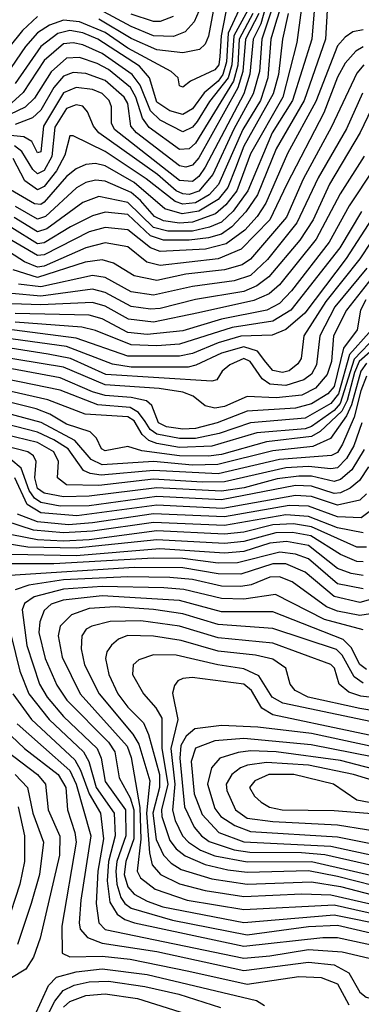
# Model space of a CAD drawing. Extents: x 501367 to 657802, y 482273 to 547541.
# Tile 342 of 656: x 598559 to 599619, y 511062 to 514115. Entities that reach past the tile are written whole.
import ezdxf

# ---------------------------------------------------------------- set-up
doc = ezdxf.new("R2010")
doc.units = 0

msp = doc.modelspace()

# ---------------------------------------------------------------- linework, layer by layer
at = {"layer": '0CON20XD'}
for points in [[(599181, 514259), (599145.3, 514064.7), (599135, 514039.3), (599117, 514023), (599065, 514013), (598985, 514022), (598905, 514056.9), (598805, 514117.1)], [(599218.4, 514241.6), (599184.2, 514065.8), (599180.7, 514000.7)], [(599342.1, 514225), (599307.4, 514102.6), (599283.9, 514055), (599273.8, 513946.2), (599254.4, 513885.6), (599135, 513658.3), (599115, 513628.9), (599095, 513613.2), (599055, 513616.8), (598853.6, 513775), (598844.5, 513795), (598844.5, 513845), (598837.3, 513865), (598815, 513886), (598785, 513899.3), (598735, 513905.1), (598695, 513888.4), (598632.8, 513785), (598625, 513705.8), (598615, 513702.4), (598597.4, 513737.4), (598571.8, 513751.8), (598415, 513767.1)], [(599385.2, 514205), (599356.5, 514113.5), (599338.6, 514055), (599328.9, 513935), (599306.3, 513865), (599251.2, 513775), (599176.2, 513603.9), (599147.6, 513572.4), (599105, 513547.4), (599065, 513543.8), (599041.5, 513551.5), (598952.1, 513622.2), (598825, 513706.7), (598725, 513755.6), (598714.6, 513755.4), (598699.9, 513695), (598673.6, 513646.4), (598635, 513598), (598615, 513587.8), (598575.3, 513615.3), (598539.4, 513685)], [(599367.1, 514225), (599310.3, 514055), (599303.6, 513955), (599284.1, 513885.9), (599223.8, 513776.2), (599158.2, 513635), (599115, 513583.8), (599085, 513573.5), (599065, 513574.9), (599045, 513584.9), (598986.6, 513635), (598804.5, 513765), (598788, 513785), (598770.1, 513830.1), (598755, 513846.7), (598735, 513851), (598705, 513840), (598668, 513782)], [(599266.7, 514145), (599223.4, 514065), (599217.7, 513975), (599206.1, 513935), (599148.4, 513861.6), (599109.7, 513799.7), (599095, 513781.9), (599065, 513767.1), (598995, 513803.5), (598965, 513833.2), (598932.7, 513912.7), (598908.1, 513945), (598815, 514010.6), (598755, 514037.2), (598725, 514044), (598695, 514040.4), (598635, 513988.4), (598570.1, 513889.9), (598535, 513858)], [(599513.6, 514145), (599508.1, 514055), (599441.8, 513865), (599355.5, 513715), (599297.6, 513572.4), (599260.9, 513519.1), (599217.1, 513473), (599185, 513450.8), (599145, 513438.7), (599085, 513431.6), (599005, 513431.7), (598965, 513445.2), (598895, 513511.2), (598825, 513518.8), (598785, 513507.6), (598717, 513473), (598635, 513423), (598615, 513419.9), (598535, 513469.5)], [(599474.3, 514155), (599466.2, 514055), (599406, 513865), (599342.4, 513765), (599267.6, 513585), (599221.2, 513521.2), (599185, 513487.9), (599148.2, 513471.8), (599095, 513459.8), (599019.2, 513459.2), (598975, 513471.4), (598895, 513548.5), (598805, 513567.4), (598755, 513548.6), (598643.2, 513466.8), (598615, 513457.8), (598542.1, 513502.1)], [(599239.1, 514145), (599206.3, 514073.7), (599200.9, 513985), (599189.7, 513945), (599175, 513925.1), (599131.2, 513888.8), (599095, 513838.5), (599065, 513821.3), (599025, 513832.5), (598985, 513859.2), (598961.8, 513935), (598931.2, 513971.2), (598801.4, 514055), (598755, 514074.1), (598715, 514081.6), (598677.7, 514072.3), (598625, 514032), (598545, 513917.3)], [(599432.1, 514145), (599418.8, 514045), (599375.8, 513875), (599275, 513699.1), (599232.7, 513585), (599199, 513541), (599166.4, 513513.6), (599095, 513487.4), (599055, 513484.5), (599005, 513491.4), (598977.4, 513505), (598934.6, 513554.6), (598905, 513579.3), (598825, 513614.2), (598795, 513617.4), (598765, 513610.7), (598735.6, 513594.4), (598639.6, 513505), (598615, 513496.4), (598546.6, 513536.6)], [(599115, 514141.8), (599100.8, 514109.1), (599072.8, 514077.2), (599036.5, 514063.5), (598975, 514065.5), (598905, 514094.5), (598765, 514169.2)], [(598615, 514125.1), (598568.3, 514081.7), (598478.3, 513971.7)], [(599392.5, 514135), (599374.7, 514055), (599362.4, 513945), (599346.2, 513885), (599255, 513723.4), (599228.7, 513655), (599204.8, 513595.2), (599175, 513557.4), (599115, 513521.6), (599063.3, 513513.3), (599009.3, 513529.3), (598915, 513610), (598825, 513661.9), (598795, 513669.2), (598765, 513666.7), (598735, 513653.1), (598705, 513629.1), (598635, 513549.5), (598625, 513542.5), (598605, 513544.7), (598518, 513595)], [(599282.6, 514135), (599239.9, 514055), (599235.7, 513974.3), (599222.6, 513925), (599105, 513732.4), (599085, 513715.2), (599055, 513712.6), (598961.3, 513781.3), (598940.4, 513810.4), (598919.2, 513875), (598902.7, 513905), (598835, 513960.7), (598799.7, 513979.7), (598745, 513997.6), (598704.1, 513995.9), (598656.7, 513953.3), (598605, 513872.1), (598576.2, 513843.8), (598528.9, 513821.1)], [(599180.7, 514000.7), (599176.7, 513975), (599165, 513960.1), (599089.2, 513925), (599065, 513906.2), (599055, 513910), (599050.5, 513935), (599029.6, 513955), (598895, 514027.3), (598825, 514075.6), (598745, 514108.6), (598695, 514114.2), (598651.9, 514098.1), (598615, 514074.6), (598577.7, 514032.3), (598533.4, 513966.6)], [(599301.1, 514135), (599259.6, 514055), (599251.7, 513955), (599236.1, 513903.9), (599115, 513686.7), (599095, 513663.8), (599075, 513657.9), (599055, 513662), (598922, 513765), (598903.8, 513785), (598894.9, 513855), (598883.8, 513875), (598825, 513926.8), (598765, 513948.9), (598725, 513951.5), (598695, 513940.5), (598665.3, 513904.7), (598624.7, 513835.3), (598598.7, 513811.3), (598545, 513790.4)], [(599035, 514125.5), (598995, 514109.9), (598975, 514109.5), (598905, 514132.1)], [(599625, 514083.4), (599592.8, 514077.2), (599568.9, 514061.1), (599545.5, 514034.5), (599478.4, 513861.6), (599389.7, 513700.3), (599323.1, 513546.9), (599296.1, 513505), (599257.4, 513462.6), (599199.5, 513420.5), (599135.8, 513404.1), (598995, 513396.6), (598965, 513408.1), (598895, 513464.1), (598825, 513470.8), (598775, 513457.2), (598635, 513386.7), (598615, 513383.9), (598491.6, 513455)], [(599625, 514031.5), (599602.6, 514017.4), (599569.5, 513980.5), (599545, 513936.8), (599503.3, 513826.7), (599388.6, 513605), (599335.6, 513495), (599246.7, 513403.3), (599175, 513373.8), (598995, 513352.8), (598953.8, 513363.8), (598895, 513410.9), (598825, 513423.1), (598765, 513407.7), (598635, 513351.2), (598615, 513348.4), (598574.7, 513364.7), (598495, 513415.5)], [(599626.6, 513975), (599605, 513949.6), (599527.2, 513782.8), (599438.7, 513621.3), (599386.8, 513503.2), (599275, 513372.5), (599249.4, 513355), (599195, 513339.6), (599075, 513326.1), (598985, 513306.5), (598915, 513320.9), (598849.9, 513359.9), (598815, 513370.7), (598763, 513363), (598615, 513315.9), (598539.3, 513339.3)], [(599622.5, 513887.5), (599573.1, 513776.9), (599485, 513624.8), (599419.1, 513485), (599328.2, 513371.8), (599275, 513322.6), (599225, 513305.3), (599095, 513288.3), (598975, 513261.3), (598905, 513271.7), (598825, 513316.2), (598785, 513322.3), (598625, 513286.5), (598555.5, 513295.5)], [(599651.3, 513838.7), (599615.7, 513765.7), (599520.4, 513605), (599470, 513495), (599428.6, 513431.4), (599331.8, 513318.2), (599295, 513290.4), (599255, 513272.6), (599105, 513247.3), (598995, 513219.4), (598965, 513217.8), (598905, 513226.4), (598825, 513269.6), (598785, 513279.6), (598625, 513258.5), (598535, 513266.8)], [(598668, 513782), (598659.2, 513690.8), (598635, 513647.4), (598615, 513637.6), (598600.4, 513650.4), (598566.5, 513706.5), (598543.7, 513723.7)], [(599628.1, 513691.9), (599553.3, 513575), (599478.8, 513435), (599365, 513293.1), (599333.1, 513265), (599285.8, 513244.2), (599113.6, 513206.4), (598975, 513177.1), (598896.8, 513186.8), (598825, 513226.6), (598785, 513238.4), (598625, 513231), (598535, 513234.1)], [(599659.5, 513655), (599581.7, 513538.3), (599519.2, 513425), (599402.4, 513275), (599365, 513235.7), (599326.1, 513215), (599185, 513186.7), (599065, 513150.6), (598955, 513139.7), (598895, 513145.7), (598815, 513187.7), (598775, 513199), (598545, 513204.1)], [(599619.3, 513520.7), (599552.5, 513407.5), (599401, 513215), (599345, 513180.9), (599218.8, 513161.1), (599055, 513109.1), (598985, 513103.9), (598905, 513107.1), (598795, 513151.4), (598752.4, 513162.4), (598545, 513177.2)], [(599682.6, 513477.4), (599615, 513373.7), (599508.8, 513241.2), (599440.8, 513135), (599432.1, 513065), (599422.2, 513047.8), (599395, 513026.7), (599375, 513021.6), (599345, 513028), (599323.2, 513053.2), (599297.1, 513087.1), (599255, 513101.2), (599185, 513081.3), (599106.2, 513043.8), (599081.8, 513038.2), (598905, 513037.8), (598846.8, 513046.8), (598705, 513101.5), (598425, 513140.7)], [(599651.8, 513498.2), (599572.1, 513375), (599443.8, 513205), (599385, 513154.9), (599342.7, 513137.3), (599245, 513134.2), (599175, 513113.5), (599095, 513080.1), (599055, 513071.6), (598895, 513072.5), (598735, 513128.3), (598454, 513164)], [(599636.1, 513345), (599536.7, 513225), (599490.1, 513135), (599480.6, 513045), (599465, 513016.6), (599441.3, 512998.7), (599385, 512981.4), (599335, 512985.3), (599311.8, 513001.8), (599274.5, 513055), (599255, 513064.4), (599210.8, 513045), (599187.5, 513025), (599171.3, 512998.7), (599155.4, 512994.6), (598826.5, 513015), (598717.1, 513065), (598648.2, 513078.2), (598397.5, 513117.5)], [(599676, 513345), (599573.1, 513215), (599532.7, 513135), (599527.2, 513055), (599512.9, 513015), (599477, 512973), (599435, 512951.4), (599355, 512942.9), (599265, 512946.5), (599195, 512915.5), (599165, 512910.7), (599135, 512917.9), (599097.8, 512947.8), (599065, 512960.6), (598991.8, 512971.8), (598825, 512982.8), (598695, 513037.7), (598474.2, 513074.2)], [(599632.9, 513247.1), (599616.8, 513215), (599606.7, 513153.3), (599563.5, 513096.5), (599535, 512977.7), (599515.1, 512954.9), (599465, 512923.7), (599415, 512910.4), (599265, 512901.9), (599172.5, 512865), (599105, 512847.9), (599065, 512845.6), (599015, 512852.8), (598990.2, 512865), (598968.9, 512918.9), (598953.2, 512933.2), (598905, 512944), (598825, 512950), (598785, 512961.1), (598685, 513004.5), (598339.2, 513069.2)], [(599643.1, 513145), (599582.4, 513077.6), (599548.6, 512955), (599525.1, 512925), (599445, 512880.2), (599275, 512864.9), (599178.3, 512831.7), (599105, 512816.9), (599055, 512816.9), (598985, 512830.3), (598964.6, 512844.6), (598949, 512869), (598927.7, 512897.7), (598902.6, 512912.6), (598801.3, 512921.3), (598685, 512966.7), (598265, 513052)], [(599666.8, 513135), (599596.8, 513063.2), (599553.2, 512925), (599535, 512903.8), (599465, 512854.3), (599445, 512847), (599295, 512833.9), (599155, 512793.3), (599055, 512789.3), (598985, 512800.7), (598960.4, 512810.4), (598939.3, 512829.3), (598915, 512871), (598895, 512884.2), (598762.2, 512892.2), (598646.8, 512936.8), (598418.4, 512988.4)], [(599672.2, 513107.8), (599612.7, 513055), (599598.2, 513021.8), (599575.6, 512935), (599558.7, 512901.3), (599491.3, 512838.7), (599465, 512822.7), (599325, 512806.2), (599185, 512766.9), (599145, 512761.9), (599055, 512762.7), (598938, 512778), (598895, 512792.3), (598825, 512778.4), (598813, 512785), (598797.7, 512817.7), (598777.5, 512837.5), (598705, 512861.5), (598652.6, 512892.6), (598610.9, 512909.1), (598435, 512951.8)], [(599635, 513049.8), (599617.4, 513025), (599588.6, 512921.4), (599573.1, 512886.9), (599523.3, 512816.7), (599468.6, 512791.4), (599345, 512778.8), (599174.4, 512735.6), (599095, 512734.2), (598974.9, 512745.1), (598815, 512734.9), (598781.4, 512751.4), (598730.5, 512810.5), (598626.1, 512866.1), (598437.1, 512917.1)], [(599635, 513009.6), (599617.4, 512965), (599597, 512883), (599560.4, 512799.6), (599545, 512773.6), (599526.3, 512763.7), (599365, 512751.8), (599175, 512707.4), (598975, 512717.3), (598812.5, 512702.5), (598777.8, 512707.8), (598757.7, 512717.7), (598710, 512785), (598665, 512812.5), (598615, 512836.5), (598445, 512880.1)], [(599620.8, 512865), (599595.6, 512794.4), (599573.6, 512755), (599545, 512725.7), (599525, 512722.5), (599455, 512729.6), (599385, 512725.4), (599195, 512682.1), (599125, 512681.8), (598975, 512690.1), (598805, 512670.9), (598705, 512673.3), (598676.8, 512695), (598679.5, 512745), (598664.9, 512774.9), (598615, 512804.4), (598375, 512862.6)], [(599627.6, 512782.4), (599590.1, 512719.9), (599555, 512689.7), (599535, 512683.1), (599465, 512699.6), (599425, 512699.9), (599358.4, 512691.6), (599255.9, 512664.1), (599185, 512653.2), (598985, 512663.6), (598775, 512637.4), (598695, 512636), (598635, 512647.7), (598615, 512662), (598606.3, 512695), (598610.5, 512745), (598602.5, 512762.5), (598584.7, 512775), (598375, 512829.3)], [(599641.2, 512728.8), (599613.8, 512686.2), (599585, 512663.1), (599555, 512648.2), (599535, 512645.8), (599465, 512668.7), (599415, 512670.6), (599185, 512626.3), (598985, 512636.9), (598775, 512608.2), (598685, 512606.9), (598625, 512618.3), (598605, 512631.6), (598588.5, 512655), (598564.4, 512724.4), (598531.7, 512751.7)], [(599635.6, 512645), (599615, 512625.4), (599545, 512609.5), (599465, 512636.7), (599415, 512640.2), (599189.9, 512599.9), (598985, 512610.2), (598736.4, 512576.4), (598625, 512586.2), (598582.1, 512612.1), (598543.9, 512695)], [(599648, 512592), (599618.9, 512571.1), (599545, 512573.7), (599455, 512606.4), (599395, 512608.8), (599195, 512573.5), (598975, 512583.1), (598785.2, 512554.8), (598710.6, 512549.4), (598615, 512558.8), (598552.2, 512582.2)], [(599625, 512524.1), (599545, 512539.6), (599455, 512574.6), (599385, 512579.8), (599195, 512546.7), (598975, 512556.4), (598785, 512529), (598695, 512523.8), (598602.7, 512532.7), (598471.3, 512575)], [(599625, 512433.8), (599605, 512435.8), (599555, 512457.2), (599462.6, 512515), (599405.2, 512524.8), (599353.7, 512523.7), (599255, 512497.7), (599195, 512491.6), (598985, 512502.4), (598735, 512476.2), (598585, 512479.4), (598520.4, 512490.4)], [(599635, 512480), (599605, 512480), (599465, 512543), (599408.4, 512551.6), (599345, 512549.5), (599255, 512525.9), (599195, 512519.8), (598985, 512529.9), (598775, 512502.6), (598695, 512498.4), (598615, 512502.5), (598535, 512517.8)], [(599625, 512391.6), (599587.6, 512397.6), (599545, 512413.9), (599455, 512484.9), (599387.1, 512497.1), (599335, 512492.6), (599255, 512466.2), (599195, 512461), (598994.2, 512474.2), (598735, 512453.3), (598535, 512456.8)], [(599625, 512350.6), (599545, 512366.2), (599455, 512443.6), (599415, 512458.5), (599365.9, 512464.1), (599235, 512430.7), (599175, 512430.1), (599065, 512444.9), (598975, 512445.9), (598665, 512428.3), (598472.2, 512427.8)], [(599655, 512319.5), (599615, 512308.2), (599535, 512326.8), (599445, 512402.6), (599385, 512428.1), (599345, 512428.1), (599245, 512396), (599175, 512397), (599065, 512415.7), (598915, 512416.2), (598528.5, 512391.5)], [(599647.3, 512272.7), (599615, 512267.6), (599545, 512281.3), (599511.1, 512295), (599405, 512372.7), (599365, 512387.9), (599335, 512386.4), (599277, 512363), (599245, 512357.9), (599185, 512359.1), (599095, 512379.7), (599025, 512385.9), (598895, 512387.9), (598695, 512378.8), (598587.8, 512362.3), (598545, 512347.1)], [(599625, 512223.5), (599505.5, 512255.5), (599352.9, 512333), (599255, 512318.3), (599185, 512320.2), (599068.5, 512348.5), (599006.2, 512353.8), (598815, 512358.2), (598695, 512349.2), (598604.6, 512325.4), (598574.4, 512305), (598567.4, 512285), (598581.8, 512175), (598621.1, 512055), (598644.6, 512014.6), (598695.1, 511955), (598800.1, 511855), (598812, 511825), (598825, 511753.3), (598887.7, 511665), (598889.1, 511585), (598861.2, 511505), (598857.3, 511475), (598860.5, 511435), (598873.5, 511393.5), (598885.1, 511375), (598905, 511359.9), (599033.2, 511323.2), (599265, 511277.3), (599455, 511303.7), (599545, 511307.3), (599749.6, 511259.6)], [(599635, 512100.5), (599615, 512115.6), (599588.2, 512168.2), (599563.3, 512193.3), (599345, 512279.1), (599185, 512279.4), (599055, 512314.7), (598815, 512328.4), (598694.4, 512315.6), (598657.4, 512302.6), (598635, 512282.9), (598622.1, 512247.9), (598618.6, 512215), (598638.4, 512135), (598675, 512052.3), (598705.7, 512005), (598835.1, 511875), (598854.6, 511845), (598867.7, 511765), (598902, 511702), (598913.4, 511665), (598913.3, 511575), (598888.4, 511505), (598883.6, 511465), (598895, 511426.7), (598915, 511404), (598955, 511381.6), (599003.2, 511365), (599255, 511315.7), (599535, 511339.4), (599705, 511305.9)], [(599625, 512057.9), (599597.5, 512077.6), (599559.6, 512145), (599542.2, 512162.2), (599345, 512228), (599175, 512239.7), (599065, 512273.2), (598975, 512286.4), (598855.3, 512294.7), (598775, 512289.2), (598720.5, 512269.5), (598684.5, 512235), (598678.5, 512205), (598691, 512139), (598747, 512025), (598893.1, 511863.1), (598905, 511827.3), (598932.6, 511672.6), (598935.5, 511574.5), (598923.6, 511475), (598934, 511454), (598979.2, 511419.2), (599079.1, 511385), (599255, 511356.1), (599535, 511370.4), (599705, 511332.9)], [(599695, 512008.1), (599617.5, 512017.5), (599580.2, 512030.2), (599551, 512055), (599536.1, 512105), (599525, 512116.1), (599345, 512182.2), (599175, 512198.6), (599055, 512234.9), (598935, 512250.9), (598840.4, 512249.6), (598783.3, 512235), (598765.3, 512225), (598752.2, 512205), (598750.4, 512165), (598760.8, 512115), (598806.3, 512025), (598910.2, 511900.2), (598929, 511869), (598962.6, 511755), (598952.7, 511655), (598961.6, 511531.6), (598970, 511495), (598996.1, 511465), (599055, 511435.6), (599134.9, 511415.1), (599255, 511396.4), (599435, 511405.1), (599525, 511401.7), (599715, 511358)], [(598533.3, 512205), (598559.4, 512095), (598587.9, 512025), (598650.8, 511945), (598757.3, 511845), (598773.4, 511815), (598797, 511735), (598852.5, 511655), (598855.6, 511585), (598835.3, 511504.7), (598830.9, 511445), (598839.1, 511379.1), (598861.9, 511341.9), (598885.6, 511325.6), (598915.2, 511315.2), (599255, 511242.1), (599499.7, 511269.7), (599545, 511269.1), (599713, 511233), (599740.6, 511215), (599781.7, 511161.7), (599822.2, 511142.2), (600163.8, 511083.8), (600335, 511046.8)], [(599060.3, 512190.3), (598975, 512204), (598893.8, 512206.2), (598865.5, 512194.5), (598843.8, 512176.2), (598830.2, 512155), (598826, 512135), (598835.8, 512085), (598864, 512025), (598895, 511983.7), (598943.4, 511935), (598959.3, 511899.3), (598993.1, 511775), (598993.5, 511735), (598972.3, 511655), (598983, 511573), (599005, 511524.8), (599029.6, 511499.6), (599060.5, 511480.5), (599155, 511451.2), (599265, 511434.7), (599465, 511441.9), (599555, 511427.3), (599678.1, 511395)], [(599785, 511951.3), (599615, 511979.3), (599453.8, 512015), (599414, 512035), (599398.7, 512055), (599384.7, 512105), (599345, 512132), (599290.8, 512145), (599175, 512157.6), (599060.3, 512190.3)], [(599795, 511907.8), (599375.8, 511995.8), (599342.7, 512015), (599300.9, 512080.9), (599255, 512103), (599174.5, 512114.5), (599045.1, 512145.1), (598975, 512146.4), (598929.2, 512130.8), (598911.5, 512115), (598909.7, 512085), (598943.6, 512025), (598981.5, 511981.5), (598999.9, 511949.9), (599000.2, 511855), (599018.8, 511745), (598999.4, 511665), (599000.2, 511645), (599025, 511569.8), (599045, 511544.3), (599072.6, 511522.6), (599135, 511495.7), (599205, 511479.7), (599265, 511472), (599455, 511476.9), (599545, 511460), (599715.7, 511415.7)], [(599835, 511856.7), (599345, 511960.1), (599310.9, 511980.9), (599278.9, 512035), (599255, 512055.4), (599094.1, 512075.9), (599065, 512072.9), (599050.4, 512065), (599039.5, 512050.5), (599033.4, 512026.6), (599049.8, 511945), (599028.4, 511855), (599041, 511745), (599033.9, 511663.9), (599042, 511632)], [(598538.1, 512025), (598596, 511945), (598730.5, 511820.5), (598748.5, 511788.5), (598774.4, 511714.4), (598810.1, 511655), (598819.8, 511575), (598801.9, 511475), (598796.3, 511375), (598804.5, 511315), (598825, 511293.9), (599255, 511205.8), (599335, 511212.1), (599455, 511231.8), (599559.4, 511225), (599643.3, 511205), (599684.5, 511185), (599694.6, 511175), (599706.2, 511135), (599743.4, 511113.4), (599905, 511096.8), (600315, 511022.9)], [(598489.4, 511935), (598574.2, 511855), (598678.6, 511775), (598702.9, 511735), (598708, 511665), (598730.8, 511595), (598734.4, 511565), (598689.6, 511305), (598691.2, 511221.2), (598715, 511209.1), (598815, 511211.8), (598902.2, 511202.2), (599084.6, 511165.4), (599265, 511124.9), (599425, 511148.4), (599494.3, 511145), (599545, 511126.2), (599580.2, 511060.2)], [(598551.7, 511931.7), (598715, 511787.3), (598734.1, 511745), (598779.9, 511585), (598748.8, 511385), (598744.1, 511315), (598747, 511295), (598769.5, 511269.5), (598815, 511252), (598985, 511226), (599255, 511166.7), (599455, 511193.1), (599535, 511184.4), (599580.1, 511160.1), (599615, 511100.2), (599634.6, 511084.6), (599685, 511070.5), (599772.5, 511067.5), (599825, 511068.9), (599905, 511060.9)], [(599805, 511828.2), (599465, 511902.4), (599298.1, 511921.9), (599185, 511926.4), (599103.1, 511916.9), (599076, 511894), (599059.6, 511865), (599056.6, 511825), (599071, 511675), (599101.1, 511611.1)], [(599658.5, 511828.5), (599463.2, 511866.8), (599255, 511886.6), (599165, 511878.8), (599105, 511856.5), (599091.8, 511815), (599101.1, 511715), (599125, 511651.3), (599177.1, 511595), (599255, 511566.2), (599525, 511552.8), (599815, 511489.3)], [(598515, 511850.8), (598614.2, 511775), (598639.4, 511745), (598648.2, 511665), (598684, 511584), (598682.4, 511525), (598622.7, 511267.3), (598602, 511208), (598578.4, 511171.6), (598529, 511141)], [(599805, 511752.7), (599555, 511818.5), (599355.5, 511845.5), (599275, 511848.6), (599236.7, 511843.3), (599180.3, 511825), (599154.2, 511795.8), (599141.9, 511745), (599165, 511669.7), (599183.3, 511645), (599226.4, 511616.4), (599275, 511598.6), (599545, 511581.6), (599824.1, 511525.9)], [(599815, 511574.9), (599847.7, 511585), (599856.2, 511613.8), (599856.2, 511655), (599825, 511698.1), (599805, 511710.4), (599594.6, 511775), (599455, 511803.5), (599325, 511812.1), (599265.8, 511804.2), (599244.4, 511795.6), (599217.3, 511775), (599200.3, 511745), (599202.3, 511725), (599228.6, 511665), (599265, 511639.9), (599345, 511628.6), (599545, 511619.2), (599815, 511574.9)], [(598545.5, 511775), (598583.3, 511735), (598600.1, 511655), (598633.5, 511565), (598620.8, 511465), (598595.1, 511375), (598552.5, 511247.5)], [(599705, 511650), (599765, 511653.5), (599771.2, 511655), (599764, 511665), (599605.3, 511695.3), (599532.7, 511745), (599410, 511775), (599332.1, 511775), (599288.4, 511755), (599272.6, 511735), (599287.7, 511707.7), (599308.9, 511688.9), (599334, 511674), (599374, 511665), (599535, 511663.4), (599705, 511650)], [(598554.6, 511674.6), (598574.6, 511585), (598574.3, 511505), (598560.1, 511435), (598517, 511305)], [(599042, 511632), (599064.1, 511585), (599082.7, 511565), (599120.4, 511540.4), (599165, 511522.8), (599265, 511504.5), (599465, 511505.1), (599725, 511444.9), (599835, 511430.7), (599945, 511407.6), (600030.4, 511375), (600036.2, 511365), (600036.2, 511315), (600069.7, 511295), (600375, 511209.8), (600575, 511175.8), (600665, 511152.5), (600749.2, 511119.2), (600996.1, 510956.1)], [(599101.1, 511611.1), (599122.9, 511585), (599147.5, 511567.5), (599225, 511541), (599273.8, 511533.8), (599433.3, 511533.3), (599506.3, 511526.3), (599775, 511466.2), (600045, 511417.8), (600095, 511394.6), (600126.9, 511316.9), (600162, 511295), (600375, 511234.4), (600619, 511189), (600731.1, 511151.1), (600770.7, 511130.7), (601011.9, 510971.9)], [(598605.5, 511025), (598649.1, 511120.9), (598673.7, 511146.3), (598735, 511162.7), (598815, 511172.5), (598955.1, 511155.1), (599293.7, 511073.7), (599319, 511059)], [(598635, 511008.2), (598668.2, 511071.8), (598693.8, 511105), (598728, 511122), (598775, 511131.6), (598835, 511134.3), (598947.7, 511117.7), (599053.5, 511093.5), (599182.2, 511052.2)], [(598695, 511053.5), (598715, 511070.7), (598765, 511089.8), (598824.9, 511094.9), (598925, 511080.6), (599111.8, 511021.8)]]:
    msp.add_lwpolyline(points, dxfattribs=at)

doc.saveas('drawing.dxf')
